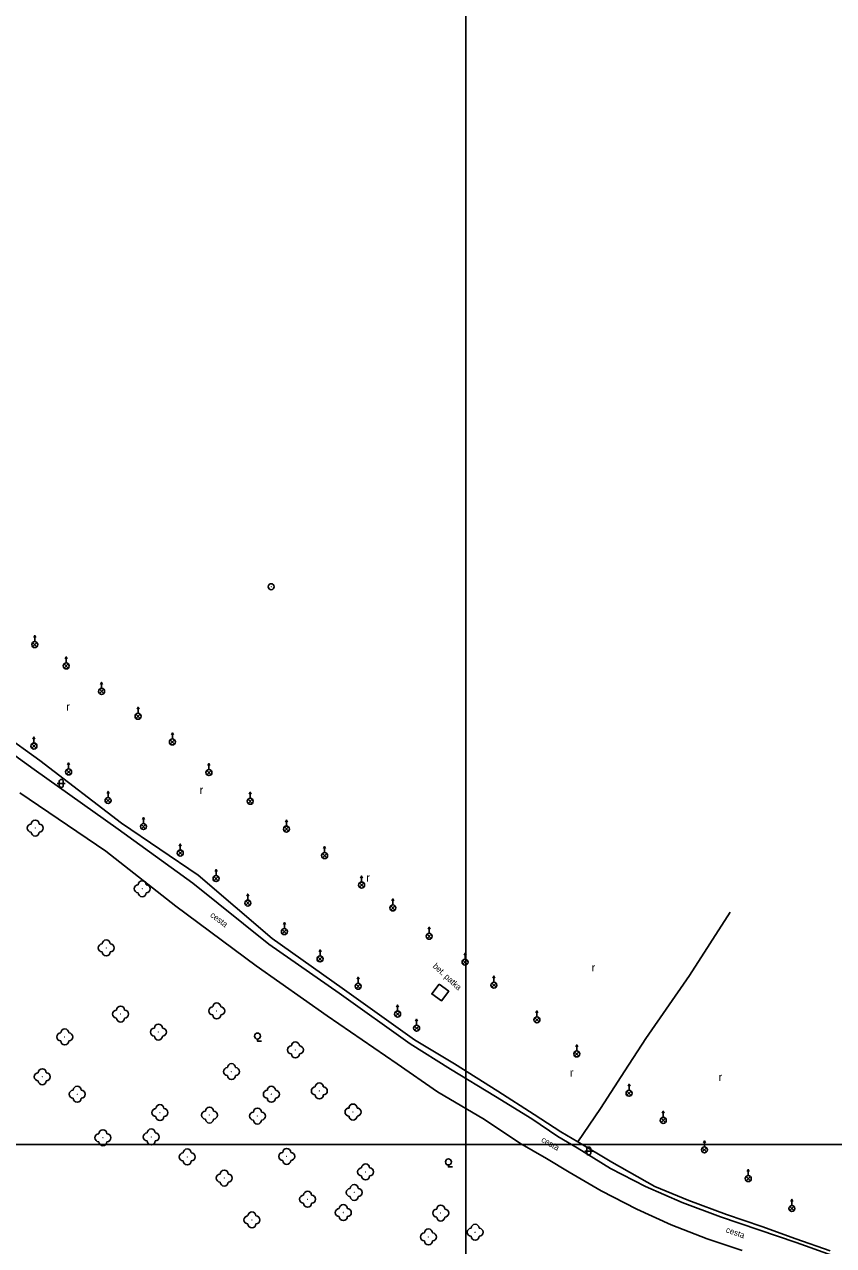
# Model space of a CAD drawing. Extents: x -582188 to -561562, y -1187250 to -1183500.
# Drawn here: x -580680.2 to -580579, y -1187012.6 to -1186860 of the extents above; entities that cross this region are included whole.
import ezdxf

# ---------------------------------------------------------------- set-up
doc = ezdxf.new("R2010")
doc.units = 0
for name, color, linetype in [('MAP_ZN_BP', 7, 'Continuous'), ('POMOC_POPIS', 7, 'Continuous'), ('ROZHRANÍ_PLOCH', 7, 'Continuous'), ('RÁMY_ML', 7, 'Continuous'), ('ZELEŇ', 7, 'Continuous'), ('ZN_BP', 7, 'Continuous'), ('ZN_KULTUR', 7, 'Continuous')]:
    doc.layers.add(name, color=color, linetype=linetype)

msp = doc.modelspace()

# ---------------------------------------------------------------- linework, layer by layer
at = {"layer": 'MAP_ZN_BP'}
for radius in [0.375, 0.0005]:
    msp.add_circle((-580649.32, -1186930.271), radius, dxfattribs=at)
at = {"layer": 'ROZHRANÍ_PLOCH'}
for points in [[(-580728.28, -1186914.08), (-580713.39, -1186927.79), (-580705.07, -1186934.11), (-580697.62, -1186939.59), (-580688.21, -1186946.47), (-580678.93, -1186953.13), (-580668.43, -1186960.57), (-580659.11, -1186967.31), (-580649.62, -1186974.93), (-580640.84, -1186981.09), (-580631.96, -1186987.41), (-580626.89, -1186990.58), (-580621.28, -1186994.01), (-580616.74, -1186996.8), (-580613.48, -1186998.97), (-580611.09, -1187000.41), (-580606.9, -1187003), (-580602.51, -1187005.26), (-580597.96, -1187007.25), (-580593.14, -1187009.05), (-580588.37, -1187010.65), (-580583.71, -1187012.24), (-580579.15, -1187013.86)], [(-580680.75, -1186956.03), (-580669.98, -1186963.33), (-580661.23, -1186970.19), (-580651.21, -1186977.64), (-580642.31, -1186983.89), (-580633.55, -1186989.91), (-580628.54, -1186993.42), (-580622.67, -1186996.85), (-580618.22, -1186999.81), (-580614.9, -1187001.76), (-580612.09, -1187003.45), (-580608.05, -1187005.8), (-580603.61, -1187008.09), (-580599.32, -1187010.03), (-580594.8, -1187011.77), (-580590.43, -1187013.26)], [(-580628.32, -1186979.93), (-580627.12, -1186980.84), (-580628.04, -1186982.05), (-580629.25, -1186981.16), (-580628.32, -1186979.93)]]:
    msp.add_lwpolyline(points, dxfattribs=at)
at = {"layer": 'RÁMY_ML'}
msp.add_line((-580625, -1186750.05), (-580625, -1187000), dxfattribs=at)
for points in [[(-581562.5, -1186500), (-581250, -1186500), (-581250, -1186250), (-580937.5, -1186250), (-580937.5, -1186500), (-581250, -1186500), (-581250, -1186750), (-580937.5, -1186750), (-580937.5, -1186500), (-580625, -1186500), (-580625, -1186750), (-580937.5, -1186750), (-580937.5, -1187000), (-580625, -1187000), (-580312.5, -1187000), (-580312.5, -1186750), (-580625, -1186750)], [(-580937.5, -1187000), (-580937.5, -1187250), (-580625, -1187250), (-580625, -1187000)]]:
    msp.add_lwpolyline(points, dxfattribs=at)
at = {"layer": 'ZELEŇ'}
for points in [[(-580687.55, -1186945.34), (-580678.22, -1186951.99), (-580668.04, -1186959.84), (-580658.44, -1186966.32), (-580649.19, -1186974.25), (-580640.44, -1186980.44), (-580631.42, -1186986.92), (-580626.4, -1186989.89), (-580620.98, -1186993.31), (-580616.43, -1186996.24), (-580613.13, -1186998.41), (-580610.97, -1186999.64), (-580606.74, -1187002.2), (-580601.38, -1187005.24), (-580597.13, -1187006.98), (-580592.42, -1187008.74), (-580587.99, -1187010.23), (-580583.72, -1187011.77), (-580579.45, -1187013.28)], [(-580610.97, -1186999.64), (-580608.17, -1186995.5), (-580605.13, -1186990.77), (-580602.49, -1186986.73), (-580597.02, -1186978.88), (-580591.94, -1186970.97)]]:
    msp.add_lwpolyline(points, dxfattribs=at)
for centre in [(-580678.82, -1186960.44), (-580665.44, -1186968.02), (-580669.94, -1186975.42), (-580656.13, -1186983.3), (-580668.14, -1186983.69), (-580675.12, -1186986.54), (-580663.42, -1186985.94), (-580646.29, -1186988.16), (-580654.28, -1186990.88), (-580677.93, -1186991.53), (-580673.57, -1186993.7), (-580649.3, -1186993.71), (-580643.3, -1186993.29), (-580663.22, -1186996), (-580657.03, -1186996.32), (-580651.03, -1186996.44), (-580639.09, -1186995.93), (-580670.36, -1186999.14), (-580664.32, -1186999.05), (-580659.82, -1187001.55), (-580647.37, -1187001.49), (-580637.52, -1187003.41), (-580655.19, -1187004.19), (-580638.94, -1187005.99), (-580644.77, -1187006.83), (-580651.72, -1187009.42), (-580640.3, -1187008.5), (-580628.12, -1187008.56), (-580623.82, -1187010.95), (-580629.66, -1187011.54)]:
    msp.add_circle(centre, 0.0005, dxfattribs=at)
for centre, start, end in [((-580679.32, -1186960.44), 89.99999, 269.99999), ((-580678.82, -1186959.94), 0, 179.99999), ((-580678.32, -1186960.44), 270, 89.99999), ((-580678.82, -1186960.94), 179.99999, 359.99999), ((-580665.94, -1186968.02), 89.99999, 269.99999), ((-580665.44, -1186967.52), 0, 179.99999), ((-580664.94, -1186968.02), 270, 89.99999), ((-580665.44, -1186968.52), 179.99999, 359.99999), ((-580669.94, -1186974.92), 0, 179.99999), ((-580670.44, -1186975.42), 89.99999, 269.99999), ((-580669.94, -1186975.92), 179.99999, 359.99999), ((-580669.44, -1186975.42), 270, 89.99999), ((-580668.64, -1186983.69), 89.99999, 269.99999), ((-580668.14, -1186983.19), 0, 179.99999), ((-580667.64, -1186983.69), 270, 89.99999), ((-580656.63, -1186983.3), 89.99999, 269.99999), ((-580656.13, -1186982.8), 0, 179.99999), ((-580655.63, -1186983.3), 270, 89.99999), ((-580668.14, -1186984.19), 179.99999, 359.99999), ((-580663.42, -1186985.44), 0, 179.99999), ((-580656.13, -1186983.8), 179.99999, 359.99999), ((-580675.62, -1186986.54), 89.99999, 269.99999), ((-580675.12, -1186986.04), 0, 179.99999), ((-580674.62, -1186986.54), 270, 89.99999), ((-580663.92, -1186985.94), 89.99999, 269.99999), ((-580663.42, -1186986.44), 179.99999, 359.99999), ((-580662.92, -1186985.94), 270, 89.99999), ((-580675.12, -1186987.04), 179.99999, 359.99999), ((-580646.79, -1186988.16), 89.99999, 269.99999), ((-580646.29, -1186987.66), 0, 179.99999), ((-580645.79, -1186988.16), 270, 89.99999), ((-580646.29, -1186988.66), 179.99999, 359.99999), ((-580678.43, -1186991.53), 89.99999, 269.99999), ((-580677.93, -1186991.03), 0, 179.99999), ((-580677.43, -1186991.53), 270, 89.99999), ((-580654.78, -1186990.88), 89.99999, 269.99999), ((-580654.28, -1186990.38), 0, 179.99999), ((-580653.78, -1186990.88), 270, 89.99999), ((-580677.93, -1186992.03), 179.99999, 359.99999), ((-580673.57, -1186993.2), 0, 179.99999), ((-580654.28, -1186991.38), 179.99999, 359.99999), ((-580649.3, -1186993.21), 0, 179.99999), ((-580643.3, -1186992.79), 0, 179.99999), ((-580674.07, -1186993.7), 89.99999, 269.99999), ((-580673.57, -1186994.2), 179.99999, 359.99999), ((-580673.07, -1186993.7), 270, 89.99999), ((-580649.8, -1186993.71), 89.99999, 269.99999), ((-580649.3, -1186994.21), 179.99999, 359.99999), ((-580648.8, -1186993.71), 270, 89.99999), ((-580643.8, -1186993.29), 89.99999, 269.99999), ((-580643.3, -1186993.79), 179.99999, 359.99999), ((-580642.8, -1186993.29), 270, 89.99999), ((-580663.72, -1186996), 89.99999, 269.99999), ((-580663.22, -1186995.5), 0, 179.99999), ((-580662.72, -1186996), 270, 89.99999), ((-580657.03, -1186995.82), 0, 179.99999), ((-580651.03, -1186995.94), 0, 179.99999), ((-580639.59, -1186995.93), 89.99999, 269.99999), ((-580639.09, -1186995.43), 0, 179.99999), ((-580638.59, -1186995.93), 270, 89.99999), ((-580663.22, -1186996.5), 179.99999, 359.99999), ((-580657.53, -1186996.32), 89.99999, 269.99999), ((-580657.03, -1186996.82), 179.99999, 359.99999), ((-580656.53, -1186996.32), 270, 89.99999), ((-580651.53, -1186996.44), 89.99999, 269.99999), ((-580651.03, -1186996.94), 179.99999, 359.99999), ((-580650.53, -1186996.44), 270, 89.99999), ((-580639.09, -1186996.43), 179.99999, 359.99999), ((-580670.86, -1186999.14), 89.99999, 269.99999), ((-580670.36, -1186998.64), 0, 179.99999), ((-580669.86, -1186999.14), 270, 89.99999), ((-580664.82, -1186999.05), 89.99999, 269.99999), ((-580664.32, -1186998.55), 0, 179.99999), ((-580663.82, -1186999.05), 270, 89.99999), ((-580670.36, -1186999.64), 179.99999, 359.99999), ((-580664.32, -1186999.55), 179.99999, 359.99999), ((-580660.32, -1187001.55), 89.99999, 269.99999), ((-580659.82, -1187001.05), 0, 179.99999), ((-580659.32, -1187001.55), 270, 89.99999), ((-580647.87, -1187001.49), 89.99999, 269.99999), ((-580647.37, -1187000.99), 0, 179.99999), ((-580646.87, -1187001.49), 270, 89.99999), ((-580659.82, -1187002.05), 179.99999, 359.99999), ((-580655.19, -1187003.69), 0, 179.99999), ((-580647.37, -1187001.99), 179.99999, 359.99999), ((-580638.02, -1187003.41), 89.99999, 269.99999), ((-580637.52, -1187002.91), 0, 179.99999), ((-580637.02, -1187003.41), 270, 89.99999), ((-580655.69, -1187004.19), 89.99999, 269.99999), ((-580655.19, -1187004.69), 179.99999, 359.99999), ((-580654.69, -1187004.19), 270, 89.99999), ((-580637.52, -1187003.91), 179.99999, 359.99999), ((-580645.27, -1187006.83), 89.99999, 269.99999), ((-580644.77, -1187006.33), 0, 179.99999), ((-580644.27, -1187006.83), 270, 89.99999), ((-580639.44, -1187005.99), 89.99999, 269.99999), ((-580638.94, -1187005.49), 0, 179.99999), ((-580638.44, -1187005.99), 270, 89.99999), ((-580644.77, -1187007.33), 179.99999, 359.99999), ((-580640.8, -1187008.5), 89.99999, 269.99999), ((-580640.3, -1187008), 0, 179.99999), ((-580639.8, -1187008.5), 270, 89.99999), ((-580638.94, -1187006.49), 179.99999, 359.99999), ((-580628.12, -1187008.06), 0, 179.99999), ((-580652.22, -1187009.42), 89.99999, 269.99999), ((-580651.72, -1187008.92), 0, 179.99999), ((-580651.22, -1187009.42), 270, 89.99999), ((-580640.3, -1187009), 179.99999, 359.99999), ((-580628.62, -1187008.56), 89.99999, 269.99999), ((-580628.12, -1187009.06), 179.99999, 359.99999), ((-580627.62, -1187008.56), 270, 89.99999), ((-580651.72, -1187009.92), 179.99999, 359.99999), ((-580630.16, -1187011.54), 89.99999, 269.99999), ((-580629.66, -1187011.04), 0, 179.99999), ((-580629.16, -1187011.54), 270, 89.99999), ((-580624.32, -1187010.95), 89.99999, 269.99999), ((-580623.82, -1187010.45), 0, 179.99999), ((-580623.32, -1187010.95), 270, 89.99999), ((-580629.66, -1187012.04), 179.99999, 359.99999), ((-580623.82, -1187011.45), 179.99999, 359.99999)]:
    msp.add_arc(centre, 0.5, start, end, dxfattribs=at)
at = {"layer": 'ZN_BP'}
for p, q in [((-580679.135, -1186937.774), (-580678.606, -1186937.246)), ((-580678.606, -1186937.778), (-580679.135, -1186937.246)), ((-580678.87, -1186937.135), (-580678.87, -1186936.385)), ((-580674.94, -1186939.795), (-580674.94, -1186939.045)), ((-580675.205, -1186940.434), (-580674.676, -1186939.906)), ((-580674.676, -1186940.438), (-580675.205, -1186939.906)), ((-580670.51, -1186942.975), (-580670.51, -1186942.225)), ((-580670.775, -1186943.614), (-580670.246, -1186943.086)), ((-580670.246, -1186943.618), (-580670.775, -1186943.086)), ((-580665.96, -1186946.095), (-580665.96, -1186945.345)), ((-580666.225, -1186946.734), (-580665.696, -1186946.206)), ((-580665.696, -1186946.738), (-580666.225, -1186946.206)), ((-580679.235, -1186950.454), (-580678.706, -1186949.926)), ((-580678.706, -1186950.458), (-580679.235, -1186949.926)), ((-580678.97, -1186949.815), (-580678.97, -1186949.065)), ((-580661.935, -1186949.934), (-580661.406, -1186949.406)), ((-580661.406, -1186949.938), (-580661.935, -1186949.406)), ((-580661.67, -1186949.295), (-580661.67, -1186948.545)), ((-580674.64, -1186953.045), (-580674.64, -1186952.295)), ((-580657.1, -1186953.125), (-580657.1, -1186952.375)), ((-580674.905, -1186953.684), (-580674.376, -1186953.156)), ((-580674.376, -1186953.688), (-580674.905, -1186953.156)), ((-580657.365, -1186953.764), (-580656.836, -1186953.236)), ((-580656.836, -1186953.768), (-580657.365, -1186953.236)), ((-580669.71, -1186956.615), (-580669.71, -1186955.865)), ((-580651.94, -1186956.715), (-580651.94, -1186955.965)), ((-580669.975, -1186957.254), (-580669.446, -1186956.726)), ((-580669.446, -1186957.258), (-580669.975, -1186956.726)), ((-580652.205, -1186957.354), (-580651.676, -1186956.826)), ((-580651.676, -1186957.358), (-580652.205, -1186956.826)), ((-580665.28, -1186959.875), (-580665.28, -1186959.125)), ((-580665.545, -1186960.514), (-580665.016, -1186959.986)), ((-580665.016, -1186960.518), (-580665.545, -1186959.986)), ((-580647.675, -1186960.824), (-580647.146, -1186960.296)), ((-580647.146, -1186960.828), (-580647.675, -1186960.296)), ((-580647.41, -1186960.185), (-580647.41, -1186959.435)), ((-580660.945, -1186963.824), (-580660.416, -1186963.296)), ((-580660.416, -1186963.828), (-580660.945, -1186963.296)), ((-580660.68, -1186963.185), (-580660.68, -1186962.435)), ((-580642.905, -1186964.144), (-580642.376, -1186963.616)), ((-580642.376, -1186964.148), (-580642.905, -1186963.616)), ((-580642.64, -1186963.505), (-580642.64, -1186962.755)), ((-580656.475, -1186967.014), (-580655.946, -1186966.486)), ((-580655.946, -1186967.018), (-580656.475, -1186966.486)), ((-580656.21, -1186966.375), (-580656.21, -1186965.625)), ((-580638.02, -1186967.185), (-580638.02, -1186966.435)), ((-580638.285, -1186967.824), (-580637.756, -1186967.296)), ((-580637.756, -1186967.828), (-580638.285, -1186967.296)), ((-580652.505, -1186970.074), (-580651.976, -1186969.546)), ((-580651.976, -1186970.078), (-580652.505, -1186969.546)), ((-580652.24, -1186969.435), (-580652.24, -1186968.685)), ((-580634.11, -1186970.045), (-580634.11, -1186969.295)), ((-580634.375, -1186970.684), (-580633.846, -1186970.156)), ((-580633.846, -1186970.688), (-580634.375, -1186970.156)), ((-580647.67, -1186973.005), (-580647.67, -1186972.255)), ((-580629.57, -1186973.585), (-580629.57, -1186972.835)), ((-580647.935, -1186973.644), (-580647.406, -1186973.116)), ((-580647.406, -1186973.648), (-580647.935, -1186973.116)), ((-580629.835, -1186974.224), (-580629.306, -1186973.696)), ((-580629.306, -1186974.228), (-580629.835, -1186973.696)), ((-580643.21, -1186976.415), (-580643.21, -1186975.665)), ((-580643.475, -1186977.054), (-580642.946, -1186976.526)), ((-580642.946, -1186977.058), (-580643.475, -1186976.526)), ((-580625.345, -1186977.464), (-580624.816, -1186976.936)), ((-580624.816, -1186977.468), (-580625.345, -1186976.936)), ((-580625.08, -1186976.825), (-580625.08, -1186976.075)), ((-580621.48, -1186979.695), (-580621.48, -1186978.945)), ((-580638.715, -1186980.484), (-580638.186, -1186979.956)), ((-580638.186, -1186980.488), (-580638.715, -1186979.956)), ((-580638.45, -1186979.845), (-580638.45, -1186979.095)), ((-580621.745, -1186980.334), (-580621.216, -1186979.806)), ((-580621.216, -1186980.338), (-580621.745, -1186979.806)), ((-580633.775, -1186983.954), (-580633.246, -1186983.426)), ((-580633.246, -1186983.958), (-580633.775, -1186983.426)), ((-580633.51, -1186983.315), (-580633.51, -1186982.565)), ((-580616.1, -1186984.035), (-580616.1, -1186983.285)), ((-580631.14, -1186985.075), (-580631.14, -1186984.325)), ((-580616.365, -1186984.674), (-580615.836, -1186984.146)), ((-580615.836, -1186984.678), (-580616.365, -1186984.146)), ((-580631.405, -1186985.714), (-580630.876, -1186985.186)), ((-580630.876, -1186985.718), (-580631.405, -1186985.186)), ((-580611.12, -1186988.295), (-580611.12, -1186987.545)), ((-580611.385, -1186988.934), (-580610.856, -1186988.406)), ((-580610.856, -1186988.938), (-580611.385, -1186988.406)), ((-580604.59, -1186993.205), (-580604.59, -1186992.455)), ((-580604.855, -1186993.844), (-580604.326, -1186993.316)), ((-580604.326, -1186993.848), (-580604.855, -1186993.316)), ((-580600.565, -1186997.234), (-580600.036, -1186996.706)), ((-580600.036, -1186997.238), (-580600.565, -1186996.706)), ((-580600.3, -1186996.595), (-580600.3, -1186995.845)), ((-580595.16, -1187000.285), (-580595.16, -1186999.535)), ((-580595.425, -1187000.924), (-580594.896, -1187000.396)), ((-580594.896, -1187000.928), (-580595.425, -1187000.396)), ((-580589.68, -1187003.875), (-580589.68, -1187003.125)), ((-580589.945, -1187004.514), (-580589.416, -1187003.986)), ((-580589.416, -1187004.518), (-580589.945, -1187003.986)), ((-580584.495, -1187008.254), (-580583.966, -1187007.726)), ((-580583.966, -1187008.258), (-580584.495, -1187007.726)), ((-580584.23, -1187007.615), (-580584.23, -1187006.865))]:
    msp.add_line(p, q, dxfattribs=at)
for points in [[(-580678.995, -1186936.635), (-580678.87, -1186936.385), (-580678.745, -1186936.635)], [(-580675.065, -1186939.295), (-580674.94, -1186939.045), (-580674.815, -1186939.295)], [(-580670.635, -1186942.475), (-580670.51, -1186942.225), (-580670.385, -1186942.475)], [(-580666.085, -1186945.595), (-580665.96, -1186945.345), (-580665.835, -1186945.595)], [(-580679.095, -1186949.315), (-580678.97, -1186949.065), (-580678.845, -1186949.315)], [(-580661.795, -1186948.795), (-580661.67, -1186948.545), (-580661.545, -1186948.795)], [(-580674.765, -1186952.545), (-580674.64, -1186952.295), (-580674.515, -1186952.545)], [(-580657.225, -1186952.625), (-580657.1, -1186952.375), (-580656.975, -1186952.625)], [(-580669.835, -1186956.115), (-580669.71, -1186955.865), (-580669.585, -1186956.115)], [(-580652.065, -1186956.215), (-580651.94, -1186955.965), (-580651.815, -1186956.215)], [(-580665.405, -1186959.375), (-580665.28, -1186959.125), (-580665.155, -1186959.375)], [(-580647.535, -1186959.685), (-580647.41, -1186959.435), (-580647.285, -1186959.685)], [(-580660.805, -1186962.685), (-580660.68, -1186962.435), (-580660.555, -1186962.685)], [(-580642.765, -1186963.005), (-580642.64, -1186962.755), (-580642.515, -1186963.005)], [(-580656.335, -1186965.875), (-580656.21, -1186965.625), (-580656.085, -1186965.875)], [(-580638.145, -1186966.685), (-580638.02, -1186966.435), (-580637.895, -1186966.685)], [(-580652.365, -1186968.935), (-580652.24, -1186968.685), (-580652.115, -1186968.935)], [(-580634.235, -1186969.545), (-580634.11, -1186969.295), (-580633.985, -1186969.545)], [(-580647.795, -1186972.505), (-580647.67, -1186972.255), (-580647.545, -1186972.505)], [(-580629.695, -1186973.085), (-580629.57, -1186972.835), (-580629.445, -1186973.085)], [(-580643.335, -1186975.915), (-580643.21, -1186975.665), (-580643.085, -1186975.915)], [(-580625.205, -1186976.325), (-580625.08, -1186976.075), (-580624.955, -1186976.325)], [(-580621.605, -1186979.195), (-580621.48, -1186978.945), (-580621.355, -1186979.195)], [(-580638.575, -1186979.345), (-580638.45, -1186979.095), (-580638.325, -1186979.345)], [(-580633.635, -1186982.815), (-580633.51, -1186982.565), (-580633.385, -1186982.815)], [(-580616.225, -1186983.535), (-580616.1, -1186983.285), (-580615.975, -1186983.535)], [(-580631.265, -1186984.575), (-580631.14, -1186984.325), (-580631.015, -1186984.575)], [(-580611.245, -1186987.795), (-580611.12, -1186987.545), (-580610.995, -1186987.795)], [(-580604.715, -1186992.705), (-580604.59, -1186992.455), (-580604.465, -1186992.705)], [(-580600.425, -1186996.095), (-580600.3, -1186995.845), (-580600.175, -1186996.095)], [(-580595.285, -1186999.785), (-580595.16, -1186999.535), (-580595.035, -1186999.785)], [(-580589.805, -1187003.375), (-580589.68, -1187003.125), (-580589.555, -1187003.375)], [(-580584.355, -1187007.115), (-580584.23, -1187006.865), (-580584.105, -1187007.115)]]:
    msp.add_lwpolyline(points, dxfattribs=at)
for centre in [(-580678.87, -1186937.51), (-580674.94, -1186940.17), (-580670.51, -1186943.35), (-580665.96, -1186946.47), (-580678.97, -1186950.19), (-580661.67, -1186949.67), (-580674.64, -1186953.42), (-580657.1, -1186953.5), (-580669.71, -1186956.99), (-580651.94, -1186957.09), (-580665.28, -1186960.25), (-580647.41, -1186960.56), (-580660.68, -1186963.56), (-580642.64, -1186963.88), (-580656.21, -1186966.75), (-580638.02, -1186967.56), (-580652.24, -1186969.81), (-580634.11, -1186970.42), (-580647.67, -1186973.38), (-580629.57, -1186973.96), (-580643.21, -1186976.79), (-580625.08, -1186977.2), (-580638.45, -1186980.22), (-580621.48, -1186980.07), (-580633.51, -1186983.69), (-580631.14, -1186985.45), (-580616.1, -1186984.41), (-580611.12, -1186988.67), (-580604.59, -1186993.58), (-580600.3, -1186996.97), (-580595.16, -1187000.66), (-580589.68, -1187004.25), (-580584.23, -1187007.99)]:
    msp.add_circle(centre, 0.375, dxfattribs=at)
at = {"layer": 'ZN_KULTUR'}
for p, q in [((-580676.06, -1186954.86), (-580675.06, -1186954.86)), ((-580675.81, -1186955.11), (-580675.81, -1186954.61)), ((-580675.31, -1186955.11), (-580675.31, -1186954.61)), ((-580610.13, -1187000.81), (-580609.13, -1187000.81)), ((-580609.88, -1187001.06), (-580609.88, -1187000.56)), ((-580609.38, -1187001.06), (-580609.38, -1187000.56))]:
    msp.add_line(p, q, dxfattribs=at)
for points in [[(-580651.03, -1186986.805), (-580651.03, -1186987.055), (-580650.53, -1186987.055)], [(-580627.16, -1187002.545), (-580627.16, -1187002.795), (-580626.66, -1187002.795)]]:
    msp.add_lwpolyline(points, dxfattribs=at)
for centre in [(-580651.03, -1186986.43), (-580627.16, -1187002.17)]:
    msp.add_circle(centre, 0.375, dxfattribs=at)
for centre, start, end in [((-580675.56, -1186954.61), 0, 179.99999), ((-580675.56, -1186955.11), 179.99999, 359.99999), ((-580609.63, -1187000.56), 0, 179.99999), ((-580609.63, -1187001.06), 179.99999, 359.99999)]:
    msp.add_arc(centre, 0.25, start, end, dxfattribs=at)

# ---------------------------------------------------------------- texts
at = {"layer": 'POMOC_POPIS'}
for s, rotation, p in [('cesta', 323.36872, (-580657.01, -1186971.46)), ('bet. patka', 317.33982, (-580629.18, -1186977.79)), ('cesta', 329.57218, (-580615.63, -1186999.59)), ('cesta', 341.17262, (-580592.55, -1187010.95))]:
    msp.add_text(s, height=0.75, rotation=rotation, dxfattribs=at).set_placement(p)
at = {"layer": 'ZN_KULTUR'}
for p in [(-580674.938, -1186945.762), (-580658.248, -1186956.172), (-580637.438, -1186967.132), (-580609.248, -1186978.362), (-580611.988, -1186991.502), (-580593.378, -1186992.052)]:
    msp.add_text('r', height=1, dxfattribs=at).set_placement(p)

doc.saveas('drawing.dxf')
